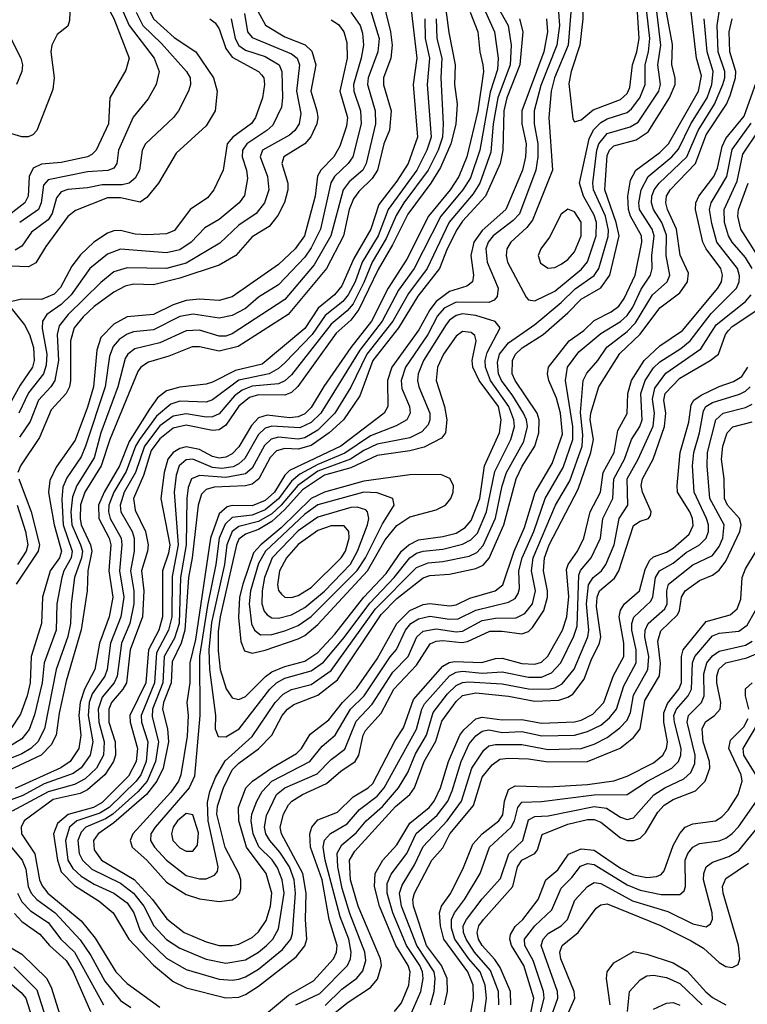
# Model space of a CAD drawing. Header units: inches. Extents: x 990535 to 1117859, y 769386 to 892122.
# Tile 759 of 1056: x 1066044 to 1068256, y 846811 to 849807. Entities that reach past the tile are written whole.
import ezdxf

# ---------------------------------------------------------------- set-up
doc = ezdxf.new("R2010")
doc.units = ezdxf.units.IN
doc.header["$MEASUREMENT"] = 0
doc.layers.add('B0864', color=7, linetype='Continuous')

msp = doc.modelspace()

# ---------------------------------------------------------------- linework, layer by layer
at = {"layer": 'B0864', "color": 5}
for points, elevation in [([(1066426.4, 850000), (1066418.2, 849990), (1066409.3, 849950), (1066414.8, 849910), (1066431.1, 849850), (1066450.3, 849810), (1066513.5, 849753.5), (1066579.3, 849710), (1066633.1, 849630), (1066644.2, 849590), (1066637.7, 849530), (1066610, 849484.2), (1066519.1, 849400.9), (1066465.1, 849310), (1066430, 849266.2), (1066410, 849251.7), (1066350, 849265.6), (1066310, 849265.7), (1066213.5, 849226.5), (1066190, 849208.1), (1066122.7, 849117.3), (1066092.7, 849067.3), (1066070, 849055.9), (1065877.2, 849062.8)], 2980), ([(1066285.8, 850000), (1066281.4, 849990), (1066271.5, 849950), (1066271.4, 849930), (1066276.1, 849910), (1066330, 849810.5), (1066376, 849690), (1066366.2, 849653.8), (1066317.5, 849570), (1066313.3, 849490), (1066275.9, 849410), (1066263.2, 849396.8), (1066249.2, 849390), (1066170, 849372.5), (1066110, 849367.6), (1066084.1, 849355.9), (1066071.9, 849330), (1066069.6, 849270.4), (1066059.1, 849250), (1065990, 849196.4)], 2920), ([(1066181.4, 850000), (1066188.4, 849990), (1066183.9, 849910), (1066195.6, 849830), (1066195.3, 849804.7), (1066190, 849788.1), (1066157.7, 849762.3), (1066141.4, 849730), (1066138.4, 849710), (1066148.2, 849630), (1066144.7, 849595.3), (1066095.5, 849470), (1066083.2, 849456.8), (1066069.3, 849450.7), (1066050, 849450.7), (1066010, 849463.6)], 2880), ([(1066324.8, 850000), (1066320.7, 849990), (1066314.7, 849950), (1066323.9, 849910), (1066376.1, 849790), (1066452.3, 849690), (1066467.1, 849650), (1066458.5, 849610), (1066433.9, 849566.1), (1066389, 849511), (1066343.8, 849410), (1066339.3, 849370), (1066330, 849355.6), (1066311.8, 849348.2), (1066250, 849344), (1066130, 849320.1), (1066116.3, 849303.7), (1066108.9, 849250), (1066100.8, 849230), (1066043.5, 849190)], 2940), ([(1067318.1, 850000), (1067348.1, 849768.1), (1067367.1, 849670), (1067365.5, 849610), (1067374, 849550), (1067369.4, 849489.4), (1067354.4, 849430), (1067322.4, 849357.6), (1067293, 849310), (1067224, 849216), (1067177.2, 849122.8), (1067132.9, 849047.1), (1067074.6, 848925.4), (1067050, 848893.5), (1067006, 848854), (1066888.8, 848691.2), (1066870, 848673.4), (1066850, 848664.9), (1066770, 848666.3), (1066742.2, 848657.8), (1066710, 848631.4), (1066670, 848573.6), (1066650, 848559.7), (1066630, 848557.4), (1066550, 848573.6), (1066510, 848564.5), (1066470, 848532.5), (1066443.7, 848496.3), (1066420, 848420), (1066390, 848350), (1066394.8, 848314.8), (1066426, 848250), (1066434.1, 848210), (1066432.2, 848190), (1066413.8, 848130), (1066421.1, 848070), (1066417.2, 847990), (1066379.9, 847890), (1066367.9, 847790), (1066357, 847770), (1066322.7, 847730), (1066314.3, 847710), (1066315, 847670), (1066334.1, 847610), (1066335.3, 847570), (1066328.9, 847550), (1066302.6, 847510), (1066250, 847463.7), (1066227.3, 847452.7), (1066145.8, 847434.2), (1066057.4, 847370), (1066047.8, 847350), (1066048.9, 847330), (1066090, 847269.5), (1066104.1, 847190), (1066111.5, 847171.5), (1066129.2, 847149.2), (1066230, 847065.2), (1066272.6, 847012.6), (1066336.1, 846910), (1066370, 846875.1), (1066470, 846802.4)], 3280), ([(1067718.4, 850000), (1067728.7, 849930), (1067754.8, 849850), (1067755.2, 849810), (1067746.5, 849730), (1067719.7, 849650), (1067713.1, 849613.1), (1067725.6, 849505.6), (1067730, 849496.5), (1067750, 849502.6), (1067787.3, 849532.7), (1067870, 849564.3), (1067890, 849583.2), (1067898.7, 849601.3), (1067906.3, 849670), (1067919.9, 849710), (1067927, 849750), (1067921.5, 849830), (1067927.5, 849930), (1067913.1, 850000)], 3480), ([(1067221.5, 849941.5), (1067251.2, 849690), (1067240, 849610), (1067253.4, 849450), (1067224.5, 849370), (1067190, 849316.2), (1067135.3, 849244.7), (1067111.2, 849170), (1067058.9, 849081.1), (1067022.4, 848997.6), (1067000.8, 848970), (1066950.5, 848929.5), (1066910, 848868.1), (1066780.3, 848759.7), (1066699.6, 848740.4), (1066630, 848704.1), (1066610, 848698.2), (1066530, 848689.1), (1066490, 848678.3), (1066463, 848657), (1066437.8, 848622.2), (1066375.9, 848524.1), (1066346.7, 848450), (1066300.3, 848370), (1066282.9, 848330), (1066284.2, 848290), (1066315.9, 848230), (1066320.4, 848210), (1066314.4, 848130), (1066326.3, 848050), (1066315.7, 847990), (1066285.8, 847910), (1066271.6, 847830), (1066240.1, 847770), (1066227.1, 847730), (1066223, 847690), (1066229.9, 847630), (1066223.7, 847590), (1066196.6, 847550), (1066168.8, 847531.2), (1066030, 847468.3)], 3220), ([(1067143.5, 849883.5), (1067170.8, 849770.8), (1067175.9, 849730), (1067171.5, 849690), (1067150, 849630), (1067149.6, 849609.6), (1067172.6, 849530), (1067168.3, 849471.7), (1067150.8, 849429.2), (1067131.4, 849350), (1067115.4, 849324.6), (1067074.9, 849285.1), (1067058.2, 849261.8), (1067045.6, 849230), (1067027.6, 849150), (1066975.8, 849050), (1066859.8, 848910), (1066707.3, 848812.7), (1066650, 848798.7), (1066590, 848812.2), (1066568.3, 848811.7), (1066496.7, 848783.3), (1066434.8, 848765.2), (1066412.3, 848750), (1066403, 848737), (1066317.2, 848530), (1066291.3, 848450), (1066241.2, 848370), (1066228.3, 848331.7), (1066226.9, 848290), (1066230.8, 848270), (1066259.2, 848210), (1066262.6, 848190), (1066250.4, 848130), (1066248.6, 848070), (1066230.5, 847950.5), (1066184.8, 847795.2), (1066163.1, 847696.9), (1066154.3, 847630), (1066139.4, 847600.6), (1066108.9, 847570), (1066010, 847522.8)], 3180), ([(1066748.6, 849870), (1066790.4, 849790.4), (1066850, 849755.5), (1066911.2, 849731.2), (1066931.9, 849711.9), (1066943.5, 849670), (1066928.9, 849590), (1066946.6, 849530), (1066949.8, 849510), (1066946.8, 849490), (1066928.6, 849451.4), (1066910.1, 849430), (1066846.8, 849390), (1066840.2, 849370), (1066858.8, 849310), (1066858.3, 849290), (1066848.4, 849251.6), (1066828.6, 849211.4), (1066801.5, 849178.5), (1066750, 849146.6), (1066700.7, 849090), (1066650, 849060.6), (1066530, 849020.7), (1066450, 849000.8), (1066390, 849002.9), (1066363.8, 848996.2), (1066330, 848978.4), (1066270, 848934.5), (1066236.3, 848903.7), (1066209.1, 848870), (1066198.5, 848830), (1066198.2, 848710), (1066194.5, 848690), (1066184.8, 848670), (1066139.3, 848620.7), (1066104, 848536), (1066045.7, 848450), (1066038.3, 848430)], 3080), ([(1067444.3, 849864.3), (1067487.2, 849770), (1067498.6, 849690), (1067496.1, 849656.1), (1067473.5, 849586.5), (1067442.3, 849410), (1067413.9, 849326.1), (1067390.4, 849290), (1067323.5, 849210), (1067243.1, 849050), (1067195.5, 848984.5), (1067145.8, 848890), (1067077.7, 848802.3), (1066959.5, 848610), (1066930, 848581.9), (1066894.9, 848565.1), (1066810, 848570.8), (1066790, 848564.4), (1066770, 848544.9), (1066727.6, 848472.4), (1066710, 848455.7), (1066692.9, 848447.1), (1066658.4, 848441.6), (1066630, 848444.7), (1066570, 848470.3), (1066550, 848468.3), (1066528.2, 848450), (1066519, 848421), (1066513.4, 848370), (1066525.7, 848210), (1066506.7, 848113.3), (1066506.1, 847990), (1066495.7, 847950), (1066459.3, 847880.7), (1066452.9, 847790), (1066412.9, 847690), (1066413.7, 847670), (1066432.8, 847610), (1066428.4, 847550), (1066411.7, 847510), (1066397.9, 847490), (1066315.7, 847410), (1066287, 847393), (1066217.6, 847370), (1066194.9, 847350), (1066182.7, 847310), (1066190.2, 847250), (1066205.2, 847225.2), (1066230, 847201.3), (1066270, 847177), (1066329.7, 847150), (1066370, 847120.6), (1066390.2, 847090), (1066410, 847035), (1066429.8, 847010), (1066490, 846952), (1066550, 846916.9), (1066650, 846888.2), (1066690, 846884.8), (1066710, 846888.1), (1066730, 846894.6), (1066770, 846918.9), (1066842.2, 846977.8), (1066868.1, 847010), (1066872.9, 847027.1), (1066882.4, 847150), (1066878.1, 847190), (1066864.2, 847230), (1066834.5, 847274.5), (1066803.6, 847310), (1066791.8, 847330), (1066787.5, 847350), (1066794.2, 847385.8), (1066824.6, 847450), (1066850.1, 847469.9), (1066947.6, 847512.4), (1066990, 847556.5), (1067031.7, 847588.3), (1067066.5, 847673.5), (1067114.9, 847725.1), (1067177.9, 847822.1), (1067224.1, 847870), (1067250.5, 847929.5), (1067270, 847946.7), (1067310, 847954.2), (1067370, 847945.2), (1067390, 847947.2), (1067450, 847979.7), (1067490, 847986.1), (1067552.8, 847987.2), (1067579.5, 848000.5), (1067602.3, 848030), (1067611.3, 848070), (1067599.6, 848130), (1067604.7, 848170), (1067672.8, 848330), (1067715.7, 848404.3), (1067753.5, 848510), (1067755.9, 848544.1), (1067748.1, 848611.9), (1067756.5, 848710), (1067768.2, 848731.8), (1067801.2, 848770), (1067828.7, 848811.3), (1067890, 848859.1), (1067915.4, 848884.6), (1067967.3, 848970), (1068011.7, 849010), (1068020.1, 849030), (1068008.4, 849090), (1068010, 849151.4), (1067995.9, 849190), (1067970.2, 849230), (1067964.3, 849250), (1067965.7, 849270), (1067972.9, 849290), (1067987.2, 849310), (1068072.2, 849390), (1068106.6, 849470), (1068155.9, 849550), (1068181.4, 849610), (1068187.3, 849630), (1068187, 849650), (1068167.3, 849710), (1068163.6, 849790), (1068170, 849830)], 3340), ([(1067484.1, 849870), (1067528.7, 849790), (1067537.5, 849730), (1067534.5, 849670), (1067497.3, 849570), (1067483.4, 849490), (1067475.9, 849404.1), (1067442.4, 849310), (1067422, 849278), (1067348.8, 849191.2), (1067281.9, 849050), (1067225.5, 848974.5), (1067177.9, 848890), (1067099, 848790), (1067050, 848689.5), (1067001.7, 848610), (1066950, 848558.6), (1066910, 848534.7), (1066890, 848531.1), (1066830, 848537.2), (1066808.5, 848531.5), (1066788.1, 848511.9), (1066750, 848442.9), (1066730, 848425.6), (1066670, 848414.7), (1066590, 848420.6), (1066566.2, 848410), (1066556.2, 848383.8), (1066551.8, 848350), (1066549.7, 848210), (1066532.9, 848110), (1066527.9, 847970), (1066514, 847926), (1066483, 847870), (1066478.3, 847790), (1066447, 847710), (1066446.4, 847686.4), (1066465.1, 847610), (1066456.9, 847550), (1066430.8, 847490), (1066402.3, 847457.7), (1066326.4, 847390), (1066304.3, 847375.7), (1066244.5, 847350), (1066230, 847334.9), (1066220.7, 847310), (1066224.3, 847270), (1066234.5, 847250), (1066262.6, 847222.6), (1066350, 847180.1), (1066389.4, 847150), (1066420.8, 847110), (1066451.8, 847050), (1066490, 847008.9), (1066530, 846982.6), (1066610, 846948.8), (1066670, 846936.7), (1066730, 846947), (1066770, 846969.8), (1066793.6, 846990), (1066812.8, 847010), (1066830, 847040.9), (1066847.6, 847150), (1066842, 847190), (1066827.2, 847227.2), (1066810.6, 847250.6), (1066770.4, 847290.4), (1066752.9, 847330), (1066747.3, 847370), (1066749.6, 847390.4), (1066764, 847430), (1066780.8, 847459.2), (1066810, 847490), (1066925.7, 847550), (1066962.6, 847597.4), (1067002.9, 847630), (1067049.5, 847710), (1067090.4, 847750), (1067170, 847868.7), (1067189.4, 847890.6), (1067216.8, 847950), (1067232.7, 847970), (1067255.9, 847984.1), (1067290, 847992), (1067350, 847983.2), (1067376.1, 847983.9), (1067430, 848011.1), (1067530, 848034.6), (1067550, 848046.2), (1067559, 848061), (1067563.1, 848076.9), (1067561.1, 848130), (1067570.8, 848170), (1067606.2, 848250), (1067641.3, 848350), (1067695.5, 848444.5), (1067725.4, 848530), (1067725.5, 848570), (1067703.3, 848710), (1067708.6, 848750), (1067743.5, 848796.5), (1067810, 848852.8), (1067870, 848889.1), (1067890, 848907.5), (1067907.7, 848932.3), (1067932.9, 848987.1), (1067961.4, 849030), (1067966.3, 849050), (1067965.2, 849090), (1067972.5, 849150), (1067966.8, 849170), (1067927.9, 849230), (1067925.3, 849250), (1067932.6, 849290), (1067954.6, 849330), (1068026.1, 849390), (1068046.8, 849413.2), (1068084.3, 849490), (1068133.4, 849570), (1068147.9, 849610), (1068151.6, 849650), (1068133.7, 849710), (1068124.4, 849810)], 3360), ([(1067681.2, 849830), (1067684.2, 849790), (1067676.8, 849730), (1067627.6, 849607.6), (1067607.1, 849530), (1067608.1, 849490), (1067619.2, 849430), (1067619, 849390), (1067612.7, 849350), (1067563.2, 849216.8), (1067543.8, 849196.2), (1067483.1, 849150), (1067467.8, 849130), (1067460.6, 849110), (1067464.3, 849070), (1067498.1, 848990), (1067495.2, 848964.8), (1067486.1, 848953.9), (1067470, 848946.7), (1067370, 848947.7), (1067334.2, 848930), (1067313.8, 848906.2), (1067283.9, 848850), (1067216.2, 848750), (1067203.1, 848710), (1067205.7, 848685.7), (1067228.4, 848630), (1067230.8, 848610), (1067220.6, 848590), (1067187.9, 848572.1), (1067110, 848541.3), (1067031.6, 848488.4), (1066950, 848454.2), (1066895.2, 848424.8), (1066870, 848403.4), (1066830, 848349.1), (1066790, 848315.8), (1066750, 848299.7), (1066690, 848293.2), (1066667.8, 848272.2), (1066649.7, 848229.7), (1066639.8, 848150), (1066614.7, 848025.3), (1066590.6, 847870.6), (1066591.7, 847690), (1066574.5, 847505.5), (1066558.5, 847470), (1066455.1, 847350), (1066442.2, 847330), (1066440.9, 847310), (1066453.1, 847290), (1066490, 847250.1), (1066550, 847203.7), (1066590, 847192.8), (1066610, 847193.6), (1066636, 847204), (1066644.5, 847215.5), (1066647.2, 847230), (1066616.1, 847370), (1066614.7, 847425.3), (1066621.4, 847458.6), (1066638.4, 847501.6), (1066668, 847552), (1066750, 847625.9), (1066820.5, 847730), (1066844.4, 847755.6), (1066870, 847769.4), (1066930, 847784.6), (1066990, 847827.5), (1067125.2, 848014.8), (1067250, 848140.5), (1067285.1, 848154.9), (1067330, 848158.4), (1067410, 848174.6), (1067433.8, 848186.2), (1067452.8, 848207.2), (1067489.8, 848290.2), (1067510.7, 848389.3), (1067523.7, 848430), (1067575.9, 848524.1), (1067587.4, 848570), (1067584.8, 848590), (1067575.5, 848610), (1067543.2, 848663.2), (1067507.9, 848710), (1067499.5, 848730), (1067496, 848764), (1067502.5, 848790), (1067530, 848824), (1067610, 848879.5), (1067690, 848946.4), (1067731.9, 848988.1), (1067790, 849029), (1067804.5, 849050), (1067832.3, 849147.7), (1067833.3, 849166.7), (1067824.1, 849210), (1067787.6, 849290), (1067785.8, 849310), (1067798.4, 849410), (1067804.7, 849430), (1067830, 849461.3), (1067899.1, 849480.9), (1067924.2, 849495.8), (1067986.1, 849590), (1067991.6, 849610), (1067984, 849670), (1067992.8, 849730), (1067978.9, 849850)], 3440), ([(1067110, 849836.1), (1067136, 849750), (1067132.5, 849710), (1067103.2, 849630), (1067101.3, 849610), (1067124.4, 849530), (1067125.2, 849490), (1067096.8, 849370), (1067087, 849350), (1067045.5, 849314.5), (1067026.6, 849290), (1066989.6, 849150), (1066938.6, 849061.4), (1066850, 848955.8), (1066690, 848851.1), (1066670, 848844.8), (1066650, 848844.8), (1066590, 848862.3), (1066550, 848860.5), (1066470, 848824.5), (1066393.9, 848806.1), (1066372.5, 848790), (1066363.8, 848776.2), (1066341.8, 848690), (1066289.9, 848550), (1066270, 848473.9), (1066217.7, 848390), (1066204.5, 848355.5), (1066199.4, 848310), (1066202.5, 848270), (1066228.8, 848210), (1066234, 848190), (1066231.6, 848170), (1066210.4, 848110), (1066199.8, 848030), (1066197.7, 847970), (1066190, 847930.6), (1066154.8, 847830), (1066118.8, 847650), (1066098.7, 847610), (1066077.3, 847590), (1066050, 847574.1), (1065975.7, 847544.3)], 3160), ([(1067050.2, 849830.2), (1067078.5, 849790), (1067086, 849766), (1067088.3, 849730), (1067082.1, 849690), (1067058.7, 849610), (1067059, 849590), (1067079.2, 849530), (1067081.4, 849490), (1067055.9, 849390), (1067042.4, 849370), (1067000.3, 849330), (1066989.2, 849310.8), (1066957.6, 849170), (1066930, 849113.3), (1066910, 849085.1), (1066830, 849000.7), (1066770, 848962.9), (1066730, 848928.3), (1066690, 848907.4), (1066650, 848899.4), (1066571.3, 848911.3), (1066530, 848904.5), (1066450, 848863.8), (1066390, 848857.9), (1066370, 848850.7), (1066345.6, 848834.4), (1066327.3, 848812.7), (1066316.9, 848783.1), (1066303, 848690), (1066244.1, 848510), (1066230, 848477), (1066186.9, 848413.1), (1066174.9, 848385.1), (1066171.2, 848348.8), (1066175.4, 848270), (1066203.4, 848190), (1066199.9, 848170), (1066177.4, 848130), (1066171.2, 848110), (1066156.9, 848030), (1066154.3, 847950), (1066118, 847850), (1066112.1, 847790), (1066088.2, 847691.8), (1066072.4, 847647.6), (1066050, 847619.4), (1066007.2, 847592.8)], 3140), ([(1066397.5, 849830), (1066417.6, 849790), (1066475, 849735), (1066551.1, 849650), (1066562.2, 849630), (1066562.5, 849610), (1066556.8, 849590), (1066526.7, 849530), (1066510.9, 849510), (1066425.9, 849430), (1066416.2, 849410), (1066407.6, 849350), (1066394.8, 849325.2), (1066376.6, 849310), (1066354.9, 849305.1), (1066294.6, 849305.4), (1066250, 849295.6), (1066190, 849290.9), (1066170, 849283.5), (1066155, 849265), (1066141.9, 849218.1), (1066130, 849198.1), (1066079.3, 849160.7), (1066050, 849118.5), (1066030, 849105.8)], 2960), ([(1066726.6, 849826.6), (1066736.6, 849770), (1066750, 849752.9), (1066870, 849703.6), (1066887.5, 849690), (1066894.3, 849670), (1066885, 849590), (1066898.4, 849521.6), (1066892.7, 849490), (1066880.1, 849470), (1066863.9, 849456.1), (1066782.1, 849410), (1066774.3, 849390), (1066797.3, 849330), (1066800.6, 849290), (1066787.3, 849250), (1066762.1, 849217.9), (1066710, 849181.7), (1066652.1, 849127.9), (1066550, 849066.5), (1066490, 849050.4), (1066370, 849052.8), (1066330, 849039.8), (1066290, 849008.2), (1066191.1, 848910), (1066163.9, 848876.1), (1066157, 848850), (1066161.2, 848770), (1066150.4, 848709.6), (1066138.5, 848690), (1066100.5, 848650), (1066075.7, 848584.3), (1066043.3, 848536.7)], 3060), ([(1067413.2, 849830), (1067436.7, 849770), (1067442.1, 849710), (1067452, 849670), (1067453.5, 849650), (1067436.6, 849530), (1067403.3, 849390), (1067378.5, 849330), (1067351.9, 849290), (1067286.6, 849210), (1067220.9, 849079.1), (1067163.6, 848990), (1067112.9, 848890), (1067049.9, 848810.1), (1066968.6, 848691.4), (1066930, 848626.9), (1066910, 848608.3), (1066890, 848599), (1066863.9, 848596.1), (1066795.6, 848604.4), (1066770, 848595.6), (1066747.8, 848572.2), (1066710, 848508.2), (1066690, 848486.7), (1066670, 848476.2), (1066650, 848473.7), (1066630, 848478.5), (1066590, 848499.9), (1066550, 848508.1), (1066530, 848502.6), (1066510, 848490.4), (1066494.2, 848470), (1066483.1, 848430), (1066472.9, 848350), (1066500, 848210), (1066496.3, 848183.7), (1066477.4, 848130), (1066477.9, 847990), (1066466.5, 847950), (1066435.4, 847890), (1066427.1, 847790), (1066378.9, 847690), (1066379.3, 847670), (1066401.9, 847590), (1066397.7, 847550), (1066374.6, 847505.4), (1066294.3, 847425.7), (1066268.3, 847410), (1066190.5, 847389.5), (1066158.6, 847361.4), (1066146.5, 847330), (1066158.5, 847250), (1066170, 847214.5), (1066210, 847173.1), (1066285.4, 847125.4), (1066327.4, 847090), (1066375.7, 847010), (1066450.2, 846930.2), (1066510, 846881.3), (1066550, 846861.8), (1066670, 846831.4), (1066710, 846833.7), (1066730, 846841.1), (1066770, 846866.4), (1066883.8, 846956.2), (1066910.3, 846989.7), (1066916.2, 847010), (1066912, 847070), (1066914.2, 847150), (1066903.9, 847210), (1066839.5, 847330), (1066835.3, 847350), (1066845.5, 847390), (1066861.2, 847418.8), (1066871.1, 847430), (1066903.7, 847450), (1066976.5, 847483.5), (1067019.6, 847520.4), (1067063.3, 847550), (1067074.8, 847570), (1067087.3, 847630), (1067095.1, 847644.9), (1067142.3, 847697.7), (1067181.1, 847770), (1067250, 847843.1), (1067291.3, 847908.7), (1067310, 847916.8), (1067330, 847918.5), (1067387.4, 847912.6), (1067405, 847915), (1067473.1, 847946.9), (1067510, 847947.2), (1067570, 847938.4), (1067590, 847945.5), (1067602.5, 847957.5), (1067636.8, 848010), (1067648, 848050), (1067648.4, 848070), (1067636.2, 848130), (1067638.7, 848170), (1067653.3, 848210), (1067740.9, 848379.1), (1067780, 848490), (1067787.7, 848530), (1067778.2, 848590), (1067779.8, 848610), (1067804.3, 848690), (1067868.3, 848791.7), (1067929.4, 848850.6), (1067990, 848931), (1068050, 848976.5), (1068073.8, 849010), (1068076.5, 849036.5), (1068051.1, 849091.1), (1068040.2, 849170), (1068013.1, 849230), (1068008, 849250), (1068010.4, 849270), (1068021.3, 849290), (1068097.8, 849370), (1068130, 849456.9), (1068192.1, 849550), (1068203.5, 849576.5), (1068219.9, 849630), (1068221, 849650), (1068202.2, 849710), (1068200.8, 849770), (1068210, 849810)], 3320), ([(1067562.8, 849810), (1067573.5, 849770), (1067563.6, 849670), (1067524.6, 849570), (1067515.5, 849530), (1067512.4, 849410), (1067504, 849370), (1067459.5, 849270), (1067390, 849194.3), (1067373.9, 849170), (1067343.1, 849110), (1067319.5, 849050), (1067254.1, 848965.9), (1067195.5, 848870), (1067116.7, 848770), (1067077.5, 848662.5), (1067027.9, 848590), (1066984.6, 848550), (1066930, 848511.4), (1066890, 848500.7), (1066850, 848502.6), (1066824.4, 848495.6), (1066805, 848475), (1066770.7, 848410), (1066750, 848394.5), (1066730, 848389), (1066634.6, 848385.4), (1066610, 848377.6), (1066596.3, 848363.7), (1066586, 848330), (1066568.2, 848170), (1066556.9, 848110), (1066545.5, 847950), (1066534, 847910), (1066506.8, 847853.2), (1066504, 847790), (1066480.6, 847730), (1066478.1, 847710), (1066493.1, 847650), (1066495.8, 847610), (1066479.3, 847530), (1066460.7, 847490), (1066429.5, 847450), (1066330, 847363.8), (1066282.2, 847330), (1066267.9, 847310), (1066270, 847281.5), (1066292, 847250), (1066391.4, 847191.4), (1066447.1, 847130), (1066491.3, 847071.3), (1066543.1, 847030), (1066610, 847001.7), (1066650.1, 846990.1), (1066689.9, 846990.1), (1066710, 846994.6), (1066750, 847014.5), (1066770, 847031.6), (1066793.2, 847066.8), (1066806.1, 847110), (1066809.8, 847150), (1066792.4, 847210), (1066732.8, 847290), (1066710, 847370), (1066709.2, 847410), (1066731.4, 847470), (1066751.5, 847490), (1066810, 847531.3), (1066885.1, 847574.9), (1066900.1, 847590), (1066926.3, 847633.7), (1066982.9, 847677.1), (1067025.2, 847730), (1067067.3, 847772.7), (1067130, 847862.9), (1067189.8, 847970), (1067230, 848009.7), (1067270, 848027.6), (1067290, 848030.7), (1067350, 848024.1), (1067370, 848027.1), (1067412.5, 848047.5), (1067488.8, 848070), (1067512.3, 848087.7), (1067547, 848190), (1067578, 848262), (1067611.1, 848368.9), (1067662.7, 848457.3), (1067693.3, 848546.7), (1067687.8, 848610), (1067676, 848656), (1067652.5, 848710), (1067648.1, 848730), (1067651.4, 848750), (1067713.9, 848830), (1067758.7, 848861.3), (1067790, 848891.8), (1067841.9, 848918.1), (1067864.6, 848935.4), (1067881.4, 848958.6), (1067914.8, 849030), (1067934.6, 849130), (1067934.4, 849150), (1067900.6, 849210), (1067894.1, 849230), (1067892.2, 849270), (1067900.7, 849319.3), (1067916.6, 849350), (1067990, 849403.7), (1068016, 849430), (1068107.6, 849590), (1068116.7, 849636.7), (1068101.6, 849690), (1068084.5, 849830)], 3380), ([(1067645.5, 849810), (1067648.6, 849770), (1067636.5, 849710), (1067569.9, 849530), (1067570.2, 849490), (1067583.5, 849430), (1067581.3, 849390), (1067572.6, 849350), (1067521.8, 849230), (1067450, 849166.4), (1067424, 849130), (1067415.1, 849090), (1067422.8, 849030), (1067420.1, 849010), (1067403.1, 848996.9), (1067350, 848980.2), (1067310, 848950.4), (1067290, 848924.1), (1067256.6, 848863.4), (1067175.1, 848750), (1067162.2, 848710), (1067162.5, 848630), (1067151.1, 848610), (1067019.7, 848510), (1066863.9, 848436.1), (1066850, 848421.8), (1066817.7, 848370), (1066790, 848344.9), (1066750, 848328.2), (1066690, 848329.3), (1066674.5, 848325.5), (1066650, 848303.8), (1066623.9, 848230), (1066578.2, 847921.8), (1066560.3, 847850), (1066560.3, 847790), (1066551.7, 847730), (1066555.4, 847690), (1066553, 847627), (1066533.6, 847510), (1066526, 847490), (1066503.1, 847456.9), (1066387.2, 847330), (1066379.9, 847310), (1066385.5, 847290), (1066430.5, 847250.5), (1066490, 847183.6), (1066550, 847145.1), (1066590, 847132.1), (1066650, 847123.9), (1066690, 847128.9), (1066702.1, 847137.9), (1066711.6, 847148.4), (1066716.2, 847163.8), (1066715.7, 847190), (1066709.7, 847210), (1066668.7, 847288.7), (1066642.9, 847390), (1066645.4, 847414.6), (1066663.1, 847470), (1066690, 847524.5), (1066710, 847545.6), (1066770, 847589.1), (1066810.2, 847630), (1066841.5, 847690), (1066857.4, 847710), (1066876.5, 847723.5), (1066950, 847752.3), (1067010, 847799.2), (1067142.6, 847997.4), (1067190, 848046.5), (1067270, 848108.8), (1067290, 848116.3), (1067350, 848120.6), (1067430, 848137.5), (1067452.2, 848147.8), (1067471.2, 848168.8), (1067515.5, 848270), (1067553.1, 848410), (1067571.4, 848448.6), (1067610, 848510), (1067622.1, 848550), (1067623, 848590), (1067617, 848610), (1067549.7, 848710), (1067541.2, 848730), (1067541.3, 848770), (1067550.8, 848790), (1067570.8, 848809.2), (1067635.1, 848850), (1067710, 848915.2), (1067750, 848957.3), (1067810, 848992), (1067837.4, 849030), (1067865.6, 849150), (1067856.8, 849190), (1067822.6, 849290), (1067830, 849394), (1067837.1, 849410), (1067850, 849423.5), (1067917.7, 849442.3), (1067953.7, 849466.3), (1068019.4, 849570), (1068036, 849610), (1068036.5, 849630), (1068026.3, 849670), (1068027.8, 849732.2), (1068010.3, 849830)], 3420), ([(1067719.5, 849830), (1067710.7, 849730), (1067669.9, 849630), (1067659.4, 849590), (1067652.2, 849510), (1067662.9, 849350), (1067602.7, 849197.3), (1067585, 849175), (1067536.2, 849130), (1067524.7, 849110), (1067522.3, 849090), (1067526.5, 849070), (1067583.5, 848963.5), (1067590, 848955), (1067610, 848951.8), (1067670, 848981.4), (1067751.6, 849048.4), (1067770, 849070.6), (1067796.1, 849150), (1067796.6, 849190), (1067790, 849212.7), (1067757.8, 849270), (1067745.1, 849310), (1067774.9, 849445.1), (1067788.1, 849471.9), (1067810, 849495), (1067830, 849505.8), (1067890, 849525.1), (1067903.9, 849536.1), (1067929.1, 849570), (1067945.2, 849610), (1067944.7, 849670), (1067955.5, 849710), (1067959.6, 849750), (1067950.1, 849830)], 3460), ([(1067274.9, 849810), (1067276.2, 849750), (1067289.8, 849690), (1067282.7, 849610), (1067294, 849450), (1067281.6, 849410), (1067251.4, 849350), (1067163.8, 849230), (1067133.1, 849150), (1067085, 849070), (1067063.4, 849010), (1067042.1, 848970), (1067026.4, 848950), (1066972.4, 848907.6), (1066932.9, 848850), (1066850, 848763.4), (1066830, 848745.6), (1066802.2, 848730), (1066709.6, 848710.4), (1066630, 848650.5), (1066610, 848644), (1066530, 848646.3), (1066502.6, 848637.4), (1066459.3, 848600.7), (1066407.4, 848530), (1066395.5, 848510), (1066367.2, 848432.8), (1066330.2, 848370), (1066314.5, 848330), (1066313.6, 848310), (1066319.1, 848290), (1066351.6, 848230), (1066354.4, 848210), (1066346.8, 848130), (1066360.5, 848050), (1066351, 847990), (1066319.9, 847910), (1066309.8, 847830), (1066302.2, 847810), (1066264.3, 847755.7), (1066254.4, 847730), (1066251.5, 847690), (1066265.9, 847610), (1066257.6, 847570), (1066230, 847530.8), (1066206.2, 847513.8), (1066118, 847482), (1066053.1, 847446.9), (1065990, 847423.2)], 3240), ([(1066990, 849807.4), (1067012.5, 849792.5), (1067029.4, 849770), (1067038, 849738), (1067039, 849690), (1067016.6, 849590), (1067040.3, 849510), (1067036.8, 849483.2), (1067017.3, 849422.7), (1066998.4, 849390), (1066959.5, 849350), (1066949.1, 849330.9), (1066942.1, 849270), (1066909.4, 849150), (1066881, 849110), (1066830, 849062.1), (1066690, 848963.7), (1066650, 848952.6), (1066590, 848956.8), (1066550, 848953.1), (1066510, 848939.8), (1066450, 848910.2), (1066370, 848903.1), (1066330, 848881.1), (1066290, 848839.9), (1066277.9, 848802.1), (1066268.2, 848690), (1066250, 848628.9), (1066211.8, 848528.2), (1066154.2, 848445.8), (1066134.8, 848405.2), (1066131.1, 848370), (1066134.3, 848350), (1066148, 848270), (1066170.9, 848190), (1066164.3, 848170), (1066136.4, 848130), (1066113.1, 848050), (1066110, 847970), (1066078.1, 847870), (1066075.9, 847790), (1066066, 847750), (1066046, 847694), (1066016.5, 847650)], 3120), ([(1066621.3, 849810), (1066637.8, 849797.8), (1066650, 849779.8), (1066670, 849719.9), (1066690, 849693), (1066769.5, 849650), (1066779.1, 849639.1), (1066785.5, 849630), (1066788.1, 849610), (1066781.7, 849570), (1066760.7, 849510), (1066748.1, 849491.9), (1066691.2, 849450), (1066673.8, 849430), (1066662.4, 849350), (1066634.2, 849290), (1066614.9, 849265.1), (1066561.4, 849230), (1066514.5, 849165.5), (1066490, 849156.2), (1066430, 849152.5), (1066395.1, 849155.1), (1066350, 849166.4), (1066330, 849165.2), (1066310, 849157.9), (1066269.3, 849130.7), (1066228.1, 849091.9), (1066202.5, 849057.5), (1066167.9, 848992.1), (1066148.2, 848971.8), (1066110, 848955.7), (1066050, 848957.2), (1066019.7, 848950)], 3020), ([(1067309.7, 849810), (1067312.2, 849750), (1067327.1, 849690), (1067323.4, 849630), (1067331, 849491), (1067328.9, 849450), (1067315.5, 849410), (1067285.4, 849350), (1067210.9, 849250), (1067188.2, 849211.8), (1067158.1, 849141.9), (1067114.8, 849070), (1067090, 849007.3), (1067057, 848943), (1067038.8, 848921.2), (1066990, 848880.9), (1066870, 848727.1), (1066850, 848709), (1066830, 848699.9), (1066750, 848692), (1066719.5, 848680.5), (1066696.7, 848663.3), (1066650, 848608.6), (1066630, 848598.8), (1066610, 848598.2), (1066550, 848608.5), (1066510, 848601.2), (1066470, 848571.6), (1066422.6, 848510), (1066395.5, 848430), (1066361.5, 848370), (1066349, 848330), (1066351.1, 848310), (1066385.5, 848250), (1066391.5, 848230), (1066391.3, 848190), (1066380.1, 848130), (1066390.8, 848070), (1066390.3, 848029.7), (1066378.4, 847970), (1066353, 847910), (1066339.9, 847810), (1066330.7, 847789.3), (1066294.1, 847745.9), (1066281.9, 847710), (1066284.2, 847670), (1066300.6, 847610), (1066298.5, 847570), (1066276.9, 847530), (1066242.5, 847497.5), (1066210, 847479.9), (1066130, 847458.1), (1066020.9, 847399.1)], 3260), ([(1066686.9, 849810), (1066698.4, 849750), (1066710, 849728.8), (1066730, 849715), (1066790, 849695.6), (1066832.3, 849670), (1066840.6, 849650), (1066842.5, 849570), (1066839.1, 849540.9), (1066813.1, 849486.9), (1066795.2, 849470), (1066734.4, 849430), (1066720.7, 849410), (1066719.8, 849390), (1066732.8, 849350), (1066735.9, 849324.1), (1066727.2, 849272.8), (1066710.6, 849250), (1066650, 849199.7), (1066606.4, 849173.6), (1066564.5, 849130), (1066530, 849106.7), (1066490, 849098.3), (1066350, 849109.6), (1066310, 849093.6), (1066256.3, 849050), (1066200.2, 848970), (1066170, 848940.7), (1066126.2, 848910), (1066112.6, 848890), (1066112, 848868), (1066126.4, 848790), (1066124.1, 848755.9), (1066116, 848730), (1066070, 848671.8), (1066040.6, 848610)], 3040), ([(1066016.2, 849750), (1066046.9, 849690), (1066051.8, 849670), (1066050.1, 849650), (1066034.1, 849610)], 2860), ([(1066770, 846763.6), (1066860.9, 846839.1), (1066936.7, 846883.3), (1066998, 846950), (1067006.9, 846970), (1067008.6, 846990), (1066984.8, 847070), (1066962.7, 847190), (1066927.6, 847290), (1066926, 847330), (1066932, 847350), (1066950, 847372.6), (1067010, 847395.9), (1067057.7, 847442.3), (1067103.4, 847470), (1067116.9, 847483.1), (1067185.4, 847614.6), (1067210, 847653.2), (1067241.1, 847738.9), (1067330, 847840.5), (1067348.7, 847851.3), (1067365.5, 847854.5), (1067448.8, 847851.2), (1067490, 847863.3), (1067510, 847864.6), (1067570, 847848.9), (1067610, 847846), (1067630, 847852.3), (1067649.6, 847870.4), (1067693.3, 847950), (1067707.4, 847990), (1067712.5, 848052.5), (1067705.5, 848134.5), (1067710.7, 848150), (1067739.4, 848190), (1067759.1, 848230), (1067777.7, 848310), (1067809.6, 848370), (1067817.2, 848430), (1067850.7, 848490), (1067862.2, 848557.8), (1067890.6, 848609.4), (1067892.2, 848670), (1067904, 848710), (1067942.2, 848770), (1067990, 848814.9), (1068058.3, 848861.7), (1068166.3, 848990), (1068177.6, 849010), (1068180.5, 849030), (1068175, 849050), (1068130.2, 849110), (1068120.2, 849130), (1068097.6, 849230), (1068098.8, 849250), (1068107.7, 849270), (1068154, 849330), (1068164.7, 849355.3), (1068178.7, 849421.3), (1068190, 849445.8), (1068245.7, 849514.3), (1068287.3, 849630)], 3280), ([(1066883.5, 846810), (1066956, 846844), (1067040.4, 846930), (1067049, 846950), (1067051.2, 846970), (1067044.1, 847010), (1067017.5, 847077.5), (1066972.5, 847250), (1066966.1, 847290), (1066970, 847311.1), (1066988.3, 847331.7), (1067039.2, 847360.8), (1067076.1, 847403.9), (1067130, 847444.3), (1067151.2, 847470), (1067250, 847648.8), (1067265.8, 847710), (1067274.3, 847725.7), (1067350, 847810.9), (1067370, 847821.7), (1067390, 847824.7), (1067450, 847819.1), (1067510, 847823.2), (1067590, 847807.2), (1067630, 847807.3), (1067660.3, 847819.7), (1067689.1, 847850), (1067728.3, 847931.7), (1067737.9, 847962.1), (1067743, 848117), (1067748.8, 848131.2), (1067780.9, 848170), (1067809.4, 848230), (1067816.3, 848290), (1067847, 848350), (1067849.8, 848410.2), (1067882.3, 848470), (1067903.6, 848530), (1067928.9, 848570), (1067936.1, 848590), (1067931.8, 848670), (1067944.8, 848710), (1067970, 848748), (1067990, 848766.8), (1068053.2, 848806.8), (1068081.4, 848830), (1068146.1, 848913.9), (1068223.2, 848990), (1068231, 849010), (1068231.7, 849028.3), (1068225.3, 849050), (1068163.2, 849130), (1068147.3, 849187.3), (1068141.1, 849230), (1068145.8, 849250), (1068193.1, 849330), (1068210, 849412.9), (1068267.8, 849492.2)], 3260), ([(1068270.8, 849050), (1068250, 849083.9), (1068209.5, 849130), (1068197.9, 849150), (1068186.1, 849190), (1068184.9, 849230), (1068224.4, 849315.6), (1068242.1, 849397.9), (1068290, 849468.8)], 3240), ([(1068311.5, 849050), (1068235.4, 849170), (1068226.7, 849210), (1068229.3, 849230), (1068258.1, 849310)], 3220), ([(1066972.3, 846807.7), (1067022.5, 846857.5), (1067068.8, 846891.2), (1067086.7, 846913.3), (1067095.6, 846944.4), (1067093.3, 846970), (1067047.5, 847087.5), (1067024.3, 847164.3), (1067010.3, 847230), (1067008.4, 847271.6), (1067022.8, 847297.2), (1067066.7, 847333.3), (1067097, 847370), (1067146.2, 847413.8), (1067195.6, 847470), (1067223.3, 847516.7), (1067246.5, 847573.5), (1067280.1, 847630), (1067300.7, 847699.3), (1067344.3, 847755.7), (1067370, 847781.1), (1067390, 847790.6), (1067407.7, 847792.3), (1067510, 847786.7), (1067590, 847771.8), (1067650, 847770), (1067670, 847774.5), (1067693.1, 847786.9), (1067729, 847831), (1067770.4, 847930), (1067773.4, 847950), (1067766.9, 848030), (1067772.6, 848087.4), (1067787.4, 848110), (1067811.8, 848130), (1067825.4, 848150), (1067850.4, 848210), (1067866.2, 848290), (1067892, 848330), (1067890.8, 848410), (1067923.9, 848470), (1067969.5, 848570.5), (1067973.2, 848610), (1067967.2, 848652.8), (1067974.1, 848685.9), (1068008.2, 848731.8), (1068113.8, 848806.2), (1068161, 848879), (1068249.9, 848950), (1068267, 848970)], 3240), ([(1066017.2, 848930), (1066058.5, 848878.5), (1066073.3, 848850), (1066086, 848810), (1066088, 848770), (1066082, 848750), (1066045, 848695), (1065995.1, 848604.9)], 3020), ([(1066997.4, 846782.6), (1067041.9, 846818.1), (1067110, 846862.3), (1067131.8, 846888.2), (1067143.4, 846930), (1067140.4, 846950), (1067072.1, 847110), (1067049.2, 847190), (1067046.7, 847250), (1067062.6, 847277.4), (1067186.5, 847413.5), (1067229.4, 847450), (1067243.8, 847470), (1067273.5, 847550), (1067308.2, 847611.8), (1067326.7, 847673.3), (1067370, 847732.7), (1067390, 847750.9), (1067430, 847758.9), (1067530, 847749.3), (1067610, 847734.2), (1067682.7, 847737.3), (1067710, 847745.6), (1067724.8, 847755.2), (1067759.7, 847800.3), (1067781, 847859), (1067806.7, 847910), (1067810.5, 847929.5), (1067797.6, 848022.4), (1067799.3, 848050), (1067806.3, 848070), (1067851.7, 848108.3), (1067864.9, 848130), (1067910, 848268.1), (1067930, 848281.7), (1067955.6, 848290), (1067960.8, 848299.2), (1067962.8, 848310), (1067936.9, 848370), (1067933.2, 848390), (1067936.6, 848410), (1067969.7, 848470), (1068004.3, 848570), (1068007.9, 848610), (1068001.6, 848650), (1068006.1, 848670), (1068050, 848716.5), (1068143.1, 848770), (1068168.4, 848790), (1068188.9, 848850), (1068198.1, 848861.9), (1068210, 848874.1), (1068293.5, 848930)], 3220), ([(1067182.7, 846790), (1067203.8, 846816.2), (1067226.4, 846870), (1067230.7, 846910), (1067224.7, 846930), (1067187.4, 846990), (1067137.6, 847110), (1067121.7, 847170), (1067124, 847210), (1067147.2, 847250), (1067190, 847296.7), (1067230, 847363.1), (1067288.2, 847410), (1067303.6, 847430), (1067322.9, 847470), (1067347.4, 847550), (1067382, 847630), (1067393.8, 847646.2), (1067430, 847680.5), (1067450, 847685.6), (1067510, 847676.6), (1067570, 847677.8), (1067630, 847666.8), (1067730, 847671.2), (1067750, 847676), (1067785.9, 847694.1), (1067819.4, 847730), (1067848.4, 847811.6), (1067880.3, 847870), (1067880.6, 847910), (1067866.4, 847990), (1067870, 848011), (1067882.2, 848030), (1067928.3, 848070), (1067945.3, 848134.7), (1067958.3, 848161.7), (1067970, 848173.4), (1068010, 848186.9), (1068030, 848199.1), (1068078.4, 848241.6), (1068091.3, 848268.7), (1068089.3, 848290), (1068080.7, 848310), (1068043, 848370), (1068042.4, 848390), (1068051.9, 848490), (1068077.3, 848582.7), (1068084.6, 848635.4), (1068093.5, 848650), (1068114.8, 848665.2), (1068170, 848691.7), (1068214, 848706), (1068238.6, 848721.4), (1068256.8, 848750)], 3180), ([(1067234.2, 846785.8), (1067263.1, 846850), (1067270, 846890), (1067268.3, 846910), (1067260.2, 846930), (1067219.1, 846990), (1067178, 847090), (1067160.3, 847150), (1067160.8, 847179.2), (1067172.5, 847207.5), (1067220.4, 847270), (1067249.1, 847330.9), (1067313.1, 847386.9), (1067344.8, 847430), (1067358.7, 847461.3), (1067385.5, 847550), (1067410, 847604.1), (1067430, 847627.9), (1067450, 847642.7), (1067470, 847646.8), (1067510, 847638.8), (1067570, 847641.6), (1067631.2, 847628.8), (1067730.1, 847630.1), (1067770, 847641.3), (1067810, 847660.8), (1067836.8, 847683.2), (1067858.2, 847710), (1067879.8, 847780.2), (1067917.8, 847850), (1067918.1, 847890), (1067904.9, 847950), (1067904.5, 847970), (1067910.2, 847989.8), (1067961.8, 848038.2), (1067968.5, 848051.5), (1067976.1, 848110), (1067988.3, 848130), (1068030, 848153.3), (1068070, 848186.6), (1068110.7, 848210), (1068130.1, 848229.9), (1068137.8, 848250), (1068137.8, 848270), (1068131.4, 848290), (1068094.5, 848370), (1068089.3, 848450), (1068092.7, 848490), (1068110.6, 848550), (1068122.5, 848617.5), (1068129.8, 848630.2), (1068150, 848642.2), (1068231.9, 848668.1), (1068250, 848676.7), (1068264.2, 848690)], 3160), ([(1067292.2, 846810), (1067303.5, 846850), (1067306.9, 846890), (1067303.5, 846910), (1067250.7, 846990), (1067204.2, 847110), (1067198.5, 847150), (1067205.9, 847174.1), (1067244.2, 847235.8), (1067270, 847291.2), (1067343.5, 847370), (1067386.8, 847430), (1067418, 847530), (1067454.9, 847585.1), (1067470, 847597.5), (1067490, 847601.9), (1067570, 847601.6), (1067650, 847586.9), (1067750.1, 847590.1), (1067790, 847603), (1067830, 847623.8), (1067867.7, 847652.3), (1067890, 847675.7), (1067900.2, 847699.8), (1067910, 847752.1), (1067953.4, 847830), (1067956, 847870), (1067944.4, 847930), (1067945.1, 847950), (1067954, 847970), (1068005.2, 848014.8), (1068011.5, 848030), (1068010.7, 848070), (1068016.2, 848090), (1068090, 848148.9), (1068150, 848176.7), (1068170, 848204.3), (1068180.9, 848230), (1068185.2, 848270), (1068141.6, 848350), (1068133.3, 848450), (1068135, 848490), (1068159.9, 848590), (1068182.6, 848610), (1068250, 848627.4), (1068270, 848637.9)], 3140), ([(1067335.2, 846810), (1067343.7, 846850), (1067343.1, 846890), (1067325.8, 846930), (1067280.4, 846990), (1067241, 847110), (1067239.1, 847130), (1067244.2, 847150), (1067296.6, 847250), (1067330, 847288), (1067351.7, 847330), (1067423.3, 847416.7), (1067450, 847502.3), (1067479.6, 847540.4), (1067503.1, 847556.9), (1067530, 847560.7), (1067590, 847558.5), (1067650, 847548.9), (1067770.1, 847549.9), (1067868.8, 847591.2), (1067910, 847623.2), (1067929.9, 847650), (1067943.9, 847736.1), (1067988.6, 847811.4), (1067991.8, 847848.2), (1067984, 847916), (1067992.6, 847947.4), (1068043, 847997), (1068049.8, 848010), (1068055.6, 848050), (1068067.1, 848070), (1068110, 848101.4), (1068150, 848117.7), (1068170, 848132), (1068190, 848159.7), (1068233.1, 848250), (1068237.4, 848270), (1068231.4, 848290), (1068195.6, 848330), (1068186.1, 848350), (1068185.5, 848410), (1068176.7, 848470), (1068181.6, 848510), (1068194.5, 848550), (1068211.4, 848568.6), (1068270, 848583.7)], 3120), ([(1066040.5, 848410), (1066078.1, 848310), (1066103.5, 848210), (1066099.8, 848190), (1066033.2, 848090)], 3080), ([(1066036.3, 848330), (1066061.7, 848250), (1066068.5, 848210), (1066062.8, 848190), (1066037.2, 848150)], 3060), ([(1067414.6, 846785.4), (1067422.8, 846830), (1067422.1, 846870), (1067406.1, 846910), (1067333.3, 847010), (1067322.8, 847050), (1067319.9, 847090), (1067325.8, 847110), (1067354.7, 847150), (1067392.7, 847227.3), (1067421, 847299), (1067449.7, 847330), (1067499.7, 847370), (1067511.9, 847388.1), (1067517.8, 847430), (1067530, 847464.9), (1067550, 847476.6), (1067650, 847473), (1067770, 847480.8), (1067850, 847491.5), (1067890, 847505.4), (1067970, 847546.7), (1067999.1, 847570), (1068009.7, 847590), (1068012.5, 847610), (1068002, 847670), (1068001.9, 847698.1), (1068013.2, 847726.8), (1068047, 847770), (1068055.2, 847790), (1068055.1, 847870), (1068060.6, 847890), (1068130, 847976.5), (1068203.3, 847996.7), (1068225.1, 848014.9), (1068236, 848044), (1068240.3, 848110), (1068250, 848136.7), (1068282.6, 848190)], 3080), ([(1067454.7, 846770), (1067462.4, 846830), (1067458.5, 846870), (1067443, 846910), (1067408.5, 846950), (1067366.9, 847010), (1067356.5, 847043.5), (1067356.5, 847070), (1067365, 847090), (1067395.8, 847130), (1067443.4, 847210), (1067471.5, 847290), (1067537.2, 847350), (1067547.6, 847370), (1067557.9, 847410), (1067570, 847426.2), (1067630, 847428.9), (1067790, 847449), (1067890, 847449.4), (1067951.7, 847490), (1068026.2, 847530), (1068045.9, 847550), (1068053.7, 847570), (1068055, 847590), (1068033.9, 847670), (1068032.7, 847690), (1068040.3, 847710), (1068075.6, 847750), (1068085.6, 847770), (1068088.7, 847850), (1068095.6, 847870), (1068150, 847932.2), (1068170, 847940.9), (1068230, 847946.4), (1068255.2, 847964.8), (1068280.6, 848010)], 3060), ([(1067500.2, 846810), (1067499.4, 846850), (1067474.8, 846914.8), (1067426.4, 846970), (1067400.7, 847010), (1067393, 847030), (1067392.2, 847050), (1067401.5, 847070), (1067450, 847132.7), (1067505.3, 847194.7), (1067530.5, 847269.5), (1067573.3, 847310), (1067590, 847372.7), (1067610, 847382.8), (1067650, 847385), (1067790, 847413.5), (1067828, 847408), (1067870, 847380.6), (1067890, 847373.8), (1067910, 847379.1), (1067971.1, 847448.9), (1068004.5, 847470), (1068062.7, 847497.3), (1068083.5, 847516.5), (1068095.9, 847544.1), (1068097, 847570), (1068072.5, 847670), (1068076.6, 847690), (1068115.9, 847730), (1068124, 847750), (1068123.2, 847816.8), (1068132.8, 847850), (1068150, 847871.9), (1068170, 847885.7), (1068250, 847904.1), (1068270, 847916)], 3040), ([(1067536.9, 846810), (1067535.4, 846850), (1067503.8, 846923.8), (1067488.1, 846948.1), (1067450, 846990), (1067438.7, 847010), (1067434.2, 847030), (1067439.4, 847050), (1067453.1, 847070), (1067542.5, 847170), (1067557.2, 847230), (1067569.9, 847250), (1067609.9, 847270), (1067618.2, 847281.8), (1067631.5, 847328.5), (1067710, 847359.6), (1067770, 847373.7), (1067790, 847373.3), (1067810, 847365.7), (1067870, 847318.5), (1067890, 847310.1), (1067910.4, 847309.6), (1067930, 847317.5), (1067946.4, 847333.6), (1067983.6, 847396.4), (1068002.6, 847417.4), (1068030, 847434.9), (1068098.5, 847461.5), (1068127.4, 847490), (1068142.1, 847530), (1068140.3, 847550), (1068121.7, 847610), (1068118.1, 847650), (1068128.9, 847671.1), (1068156.3, 847690), (1068173, 847710), (1068174.9, 847730), (1068162.7, 847790), (1068162.5, 847810), (1068168.8, 847831.2), (1068190, 847850.5), (1068253.8, 847866.2), (1068282.1, 847877.9)], 3020), ([(1068260.2, 847710), (1068249.8, 847750), (1068250, 847771.5), (1068270.7, 847789.3)], 2980), ([(1067586.3, 846730), (1067606.3, 846830), (1067576.6, 846930), (1067538.9, 846990), (1067534, 847010), (1067535.9, 847024.1), (1067550, 847048), (1067572.9, 847070), (1067619.4, 847130), (1067643.4, 847190), (1067679.4, 847220.6), (1067711.6, 847268.4), (1067750, 847284.2), (1067790, 847280.2), (1067870, 847225.8), (1067910, 847205.5), (1067950, 847196.9), (1067980, 847200), (1067993.9, 847206.1), (1068002.8, 847217.2), (1068030, 847294.7), (1068050, 847331.4), (1068066.4, 847350), (1068090, 847361.1), (1068159, 847370), (1068178.4, 847381.6), (1068197.4, 847402.6), (1068227.4, 847450), (1068239.7, 847490), (1068236.8, 847510), (1068199, 847590), (1068204.4, 847615.6), (1068244.6, 847655.4), (1068258.6, 847681.4)], 2980), ([(1068293.5, 847490), (1068244.9, 847570), (1068242.6, 847590), (1068290.3, 847670)], 2960), ([(1067622.8, 846770), (1067638.5, 846830), (1067636.4, 846850), (1067605, 846945), (1067579.3, 846990), (1067577.8, 847010), (1067610, 847050.7), (1067661.2, 847098.8), (1067690, 847165.2), (1067722.5, 847197.5), (1067748, 847232), (1067770, 847240.3), (1067790, 847236.7), (1067890, 847174.7), (1067930, 847158.3), (1067994.1, 847145.9), (1068050, 847145.4), (1068063.3, 847156.7), (1068067.7, 847170), (1068066.4, 847250), (1068074.7, 847270), (1068090, 847289.6), (1068110, 847300.9), (1068170, 847309.2), (1068190, 847316.8), (1068210, 847330.9), (1068228.4, 847351.6), (1068283.5, 847430)], 2960), ([(1067658, 846770), (1067679.6, 846830), (1067678.1, 846850), (1067628.9, 846990), (1067634.5, 847010), (1067650, 847026.6), (1067690, 847050), (1067708.6, 847070), (1067731.3, 847128.7), (1067770, 847169.7), (1067790, 847181.9), (1067810, 847178.9), (1067906.8, 847126.8), (1068013.7, 847093.7), (1068090, 847056), (1068130, 847047.4), (1068144.1, 847055.9), (1068149.9, 847070.1), (1068149.2, 847090), (1068122.7, 847190), (1068123.2, 847210), (1068130.5, 847229.5), (1068150, 847243.9), (1068199, 847261), (1068230, 847279.7), (1068330, 847402.4)], 2940), ([(1065984.4, 847330), (1066051.1, 847250), (1066062.5, 847222.5), (1066069.8, 847170), (1066078.3, 847150), (1066095.9, 847130), (1066151.3, 847090), (1066227.4, 847007.4), (1066260.2, 846960.2), (1066302.4, 846882.4), (1066350, 846823.5), (1066381.9, 846801.9)], 3260), ([(1067705.2, 846770), (1067731.6, 846830), (1067728.9, 846850), (1067688.6, 846950), (1067685.9, 846970), (1067692.7, 846990), (1067741.1, 847030), (1067796.4, 847103.6), (1067810, 847114.2), (1067830, 847117.2), (1067991.5, 847051.5), (1068085.1, 847005.1), (1068122, 846982), (1068170, 846939.1), (1068190, 846927), (1068210, 846923.4), (1068227.3, 846932.7), (1068232.7, 846950), (1068229.2, 846990), (1068182, 847150), (1068179.9, 847170), (1068190, 847194.3), (1068258.8, 847241.2)], 2920), ([(1066036.5, 847150), (1066050, 847123.4), (1066076.1, 847096.1), (1066130, 847060.8), (1066168.7, 847010), (1066209.9, 846969.9), (1066298.7, 846810)], 3240), ([(1066028.1, 847088.1), (1066050, 847063.8), (1066104.8, 847024.8), (1066134, 846990), (1066185.1, 846945.1), (1066206, 846910), (1066258.9, 846790)], 3220), ([(1065990, 846999.5), (1066050, 846963.6), (1066125.6, 846890), (1066140.2, 846860.2), (1066170, 846765.9)], 3180), ([(1067838.9, 846810), (1067828, 846890), (1067829.9, 846910), (1067850, 846937.8), (1067910, 846972.3), (1067950, 846964.5), (1068030, 846938), (1068072.7, 846912.7), (1068129.3, 846849.3), (1068150, 846832.5), (1068189.9, 846809.9)], 2880), ([(1065950, 846930.6), (1066047.7, 846847.7), (1066062.1, 846830), (1066098.1, 846718.1)], 3140), ([(1066025.4, 846925.4), (1066095.5, 846855.5), (1066130, 846747.5)], 3160), ([(1067891, 846790), (1067897, 846850), (1067930, 846886), (1067950, 846898.6), (1067970, 846900.6), (1068010, 846893.2), (1068050, 846875.3), (1068118, 846810)], 2860), ([(1067970, 846797), (1068010, 846815.1), (1068030, 846816.5), (1068050, 846809.2)], 2840)]:
    msp.add_lwpolyline(points, dxfattribs=dict(at, elevation=elevation))
for points, elevation in [([(1067710, 849231.2), (1067690, 849215.3), (1067654.2, 849145.8), (1067627.5, 849110), (1067620.1, 849090), (1067626.5, 849066.5), (1067650, 849050.9), (1067670, 849053.6), (1067690, 849063.4), (1067710, 849077.6), (1067730, 849101.4), (1067750.2, 849150.2), (1067750, 849191.4), (1067730, 849222.5)], 3480), ([(1067390, 848912.6), (1067370, 848907.7), (1067350, 848893), (1067340.3, 848879.7), (1067270.7, 848770), (1067254.7, 848730), (1067252.7, 848710), (1067256.8, 848690), (1067290.3, 848610), (1067290.3, 848590), (1067284.9, 848575.1), (1067266.6, 848553.4), (1067230, 848535), (1067130, 848516), (1067090, 848497), (1067048.9, 848470), (1066950, 848433.7), (1066889.5, 848390.5), (1066838.1, 848330), (1066810, 848304), (1066770, 848280.2), (1066710, 848265.4), (1066689.3, 848250), (1066673.5, 848210), (1066665.7, 848150), (1066626.9, 847973.1), (1066618.6, 847890), (1066620.3, 847830), (1066638.7, 847690), (1066637.6, 847650), (1066646.5, 847626.5), (1066670, 847624.9), (1066710.3, 847650), (1066803.7, 847770), (1066824.1, 847790), (1066850, 847803.6), (1066930, 847825.8), (1066967.1, 847852.9), (1067030, 847927.8), (1067108, 848032), (1067182, 848110), (1067230, 848170.3), (1067250, 848184.1), (1067270, 848190.6), (1067330, 848195.9), (1067390, 848211.3), (1067415.5, 848224.5), (1067434.9, 848245.1), (1067463.1, 848310), (1067487.7, 848432.3), (1067537.1, 848530), (1067547.9, 848570), (1067545.4, 848590), (1067530.4, 848630), (1067475, 848710), (1067459.9, 848750), (1067459, 848770), (1067464.9, 848795.1), (1067504.1, 848870), (1067489, 848889), (1067430, 848906.9)], 3460), ([(1067390, 848858.8), (1067370, 848844), (1067332.3, 848790), (1067313.3, 848750), (1067309.5, 848710), (1067334.7, 848630), (1067341.9, 848590), (1067338.2, 848550), (1067325.8, 848534.2), (1067273.2, 848506.8), (1067230, 848495.8), (1067130, 848481.5), (1067050, 848444), (1066970, 848421.7), (1066903.1, 848376.9), (1066850, 848317.5), (1066810, 848280.7), (1066770, 848256.6), (1066730, 848242), (1066710, 848226.5), (1066702.2, 848210), (1066652.6, 847990), (1066646.7, 847946.7), (1066647.2, 847887.2), (1066653.3, 847830), (1066671.4, 847771.4), (1066690, 847744.3), (1066710, 847739), (1066730, 847747.6), (1066790.8, 847809.2), (1066810, 847822.6), (1066850, 847839.2), (1066910, 847855.2), (1066950, 847881.9), (1067001.9, 847938.1), (1067090.2, 848049.8), (1067157.4, 848122.6), (1067204.4, 848190), (1067226.2, 848210), (1067255.7, 848224.3), (1067330, 848234.5), (1067370, 848245.5), (1067398.1, 848261.9), (1067416.1, 848283.9), (1067442, 848350), (1067456.5, 848450), (1067501.9, 848550), (1067507.4, 848590), (1067498.9, 848630), (1067440.6, 848710), (1067421.6, 848750), (1067419.2, 848770), (1067431.3, 848830), (1067426.9, 848846.9), (1067416, 848856)], 3480), ([(1067323.6, 848423.6), (1067230, 848423), (1067090, 848403.5), (1066970, 848369.8), (1066929.9, 848350), (1066838.9, 848261.1), (1066776.2, 848210), (1066754.8, 848185.2), (1066721.6, 848090), (1066711.6, 848050), (1066708.5, 847988.5), (1066715.8, 847915.8), (1066726.6, 847886.6), (1066750, 847879.9), (1066790, 847889.5), (1066890, 847923.2), (1066910, 847933.6), (1066950, 847967.1), (1067100.6, 848130), (1067155, 848225), (1067190, 848268.6), (1067230, 848294.6), (1067310, 848315.7), (1067338.5, 848330), (1067354.2, 848350), (1067361.1, 848370), (1067362.4, 848390), (1067351.7, 848411.7)], 3520), ([(1067090, 848370.1), (1066950, 848331.1), (1066910, 848302.4), (1066790.9, 848190), (1066770, 848152.6), (1066745.5, 848070), (1066741.2, 848030), (1066748.7, 847968.7), (1066757, 847950), (1066775.8, 847935.8), (1066810, 847936.3), (1066850, 847947.7), (1066890, 847963.6), (1066930, 847991.3), (1067070, 848131), (1067094.7, 848170), (1067146.2, 848273.8), (1067182, 848330), (1067178, 848350), (1067130, 848368.1)], 3540), ([(1067070, 848323.9), (1067050, 848322.8), (1066950, 848294), (1066890, 848251.9), (1066811.5, 848170), (1066787.9, 848110), (1066780.2, 848070), (1066779.8, 848030), (1066787.2, 848007.2), (1066796.4, 847996.4), (1066810, 847987.9), (1066830, 847986.5), (1066870, 847996.9), (1066910, 848018.6), (1066970, 848069), (1067048.9, 848151.1), (1067071, 848190), (1067100.9, 848270), (1067104.9, 848290), (1067101.3, 848310), (1067095.8, 848315.8)], 3560), ([(1066990, 848266.9), (1066950, 848252.8), (1066890, 848210.6), (1066854.5, 848170), (1066832.9, 848130), (1066827.6, 848087.6), (1066830.4, 848070.4), (1066839, 848059), (1066850, 848050.1), (1066870, 848049.2), (1066890, 848055.6), (1066930, 848079.2), (1067020.9, 848170), (1067033.6, 848190), (1067045.1, 848230), (1067043.9, 848250), (1067030, 848266.9)], 3580), ([(1066550, 847391.8), (1066523.7, 847370), (1066510.1, 847350), (1066504.8, 847330), (1066509.4, 847310), (1066530, 847287.3), (1066550, 847277.2), (1066570, 847277.5), (1066584.3, 847295.7), (1066587.1, 847332.9), (1066570, 847387.5)], 3460)]:
    msp.add_lwpolyline(points, close=True, dxfattribs=dict(at, elevation=elevation))

doc.saveas('drawing.dxf')
